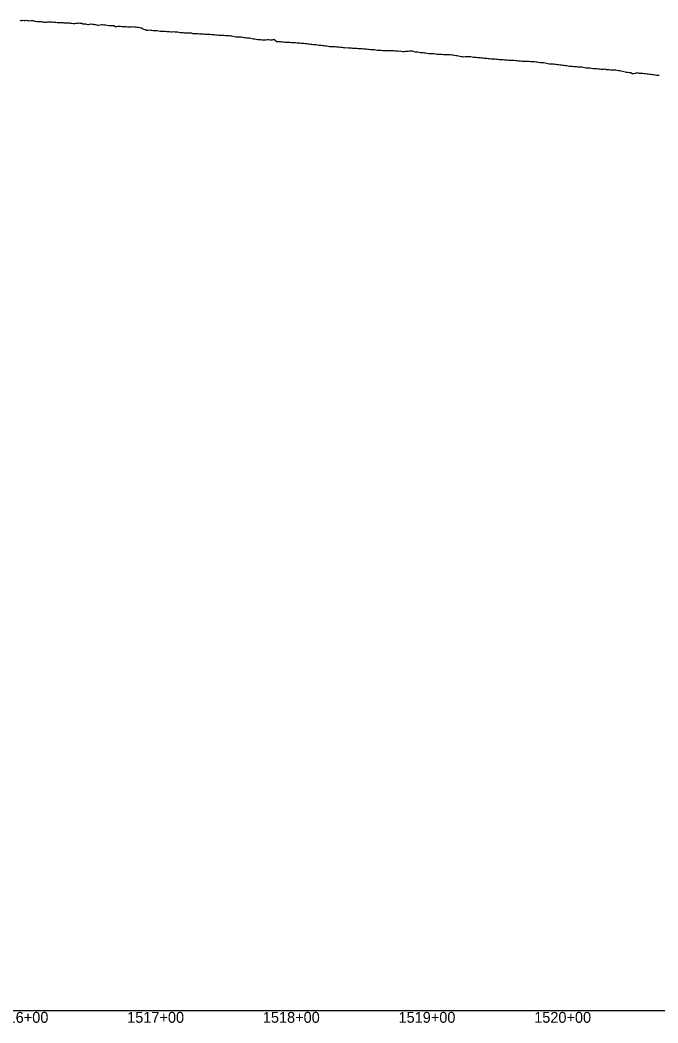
# Model space of a CAD drawing. Extents: x -3793 to 50787, y -1075 to 6138.
# Drawn here: x 38979 to 39450, y 991 to 1730 of the extents above; entities that cross this region are included whole.
import ezdxf

# ---------------------------------------------------------------- set-up
doc = ezdxf.new("R2010")
doc.units = 0
for name, color, linetype in [('RD_DDB_Profile_EX', 7, 'Continuous'), ('RD_DDB_StaTX', 7, 'Continuous'), ('RD_GPK_Profile_Cell', 7, 'Continuous')]:
    doc.layers.add(name, color=color, linetype=linetype)

msp = doc.modelspace()

# ---------------------------------------------------------------- linework, layer by layer
at = {"layer": 'RD_DDB_Profile_EX'}
for points in [[(38979.268909, 1729.97102), (38980.055003, 1729.817125), (38980.845452, 1729.86093), (38981.633232, 1730.13693), (38982.416944, 1729.827405), (38983.200955, 1729.86778), (38983.971052, 1729.98872), (38984.744336, 1729.798105), (38985.52228, 1729.799375), (38986.736537, 1729.68746), (38987.612142, 1729.73509), (38988.487876, 1729.736175), (38989.155215, 1729.75196), (38990.012251, 1729.28235), (38990.875345, 1729.23724), (38991.731051, 1729.19149), (38992.598547, 1729.185845), (38993.458129, 1729.13992), (38994.179541, 1729.07856), (38995.030008, 1729.03104), (38995.875517, 1728.90077), (38996.732049, 1728.72465), (38997.581814, 1728.636425), (38998.444469, 1728.67336)], [(38998.444469, 1728.67336), (38999.210322, 1728.63312), (39000.043106, 1728.75668), (39000.877374, 1728.919755), (39001.723477, 1728.83368), (39002.564905, 1728.78612), (39003.4154, 1728.741945), (39004.264067, 1728.524295), (39005.060422, 1728.52168), (39005.890873, 1728.561085), (39006.715566, 1728.4306), (39007.550949, 1728.38687), (39008.38377, 1728.422235), (39009.287372, 1728.34532), (39010.08839, 1728.26222), (39010.899417, 1728.21686), (39011.706528, 1728.17384), (39012.526333, 1728.127995), (39013.339616, 1728.043805), (39014.168328, 1727.99734), (39014.987863, 1728.158745), (39015.825612, 1727.98895), (39016.758614, 1727.941065), (39017.656255, 1727.80293), (39018.557789, 1727.57036), (39019.468031, 1727.568035), (39019.961213, 1727.578235), (39020.850448, 1727.795905), (39021.752084, 1727.88358), (39022.647633, 1728.05747), (39023.55314, 1727.96529), (39024.455061, 1727.914005), (39024.964122, 1727.853985), (39025.849455, 1727.45003), (39026.745991, 1727.399895), (39027.636014, 1727.442025), (39028.539294, 1726.987775), (39029.434047, 1726.98468), (39029.970604, 1726.952465), (39030.857876, 1727.03553), (39031.740223, 1727.38849), (39032.635065, 1727.11642), (39033.522727, 1727.06922), (39034.416887, 1726.839475), (39034.978688, 1726.821195), (39035.860412, 1726.642995), (39036.735348, 1726.37131), (39037.622665, 1726.45711), (39038.506818, 1726.494105), (39039.39979, 1726.80236), (39040.293285, 1726.796065), (39041.191977, 1726.660155), (39042.094941, 1726.56394), (39042.677926, 1726.53919), (39043.612648, 1726.39522), (39044.560854, 1726.2476), (39044.866946, 1726.21962), (39045.796227, 1726.169955), (39046.736634, 1726.2146), (39047.670025, 1726.067195), (39048.614239, 1726.064875), (39049.553893, 1725.39857), (39049.859274, 1725.40182), (39050.798006, 1725.49271), (39051.728535, 1725.672535), (39052.662132, 1725.716215), (39053.608942, 1725.7565), (39054.547149, 1725.32902), (39054.851668, 1725.32354), (39055.788596, 1725.26925), (39056.72041, 1725.453485), (39057.664696, 1725.30517), (39058.601677, 1725.16022), (39059.850855, 1725.07263), (39060.780391, 1725.2102), (39061.71185, 1725.25032), (39062.656862, 1725.295075), (39063.597243, 1725.146655), (39064.547729, 1725.09692), (39065.497142, 1724.994785), (39066.45316, 1724.944705), (39067.411716, 1724.69894), (39067.9942, 1724.54638), (39068.909896, 1724.314135), (39070.0286, 1723.743365), (39071.132976, 1723.18405), (39071.871102, 1723.11603), (39072.593669, 1722.62328), (39073.360061, 1722.66179), (39074.437823, 1722.86457), (39075.625962, 1722.745035), (39076.629637, 1722.687815), (39077.622887, 1722.54374), (39078.626552, 1722.486705), (39079.629892, 1722.43821), (39080.623798, 1722.3339), (39081.626819, 1722.140195), (39082.620721, 1721.99047), (39083.624066, 1721.8421), (39084.627725, 1721.838265), (39085.621295, 1721.88777)], [(39085.621295, 1721.88777), (39086.62465, 1721.84456), (39087.627983, 1721.78089), (39088.621877, 1721.6766), (39089.625217, 1721.62969), (39090.619096, 1721.573935), (39091.622137, 1721.573935), (39092.625792, 1721.6205), (39093.619358, 1721.574275), (39094.623005, 1721.42948), (39095.626359, 1721.373685), (39096.619922, 1721.12816), (39097.623276, 1721.076835), (39098.617122, 1721.021255), (39099.620473, 1720.877115), (39100.624123, 1720.823405), (39101.617387, 1720.774395), (39102.621037, 1720.76667), (39103.624387, 1720.769575), (39104.618222, 1720.816815), (39105.621578, 1720.817), (39106.615125, 1720.32224), (39107.618488, 1720.22116), (39108.622124, 1720.217645), (39109.615665, 1720.215905), (39110.619026, 1720.120165), (39111.622398, 1720.066565), (39112.615932, 1720.018865), (39113.619562, 1719.96283), (39114.613101, 1719.91368), (39115.616723, 1719.807835), (39116.619837, 1719.76175), (39117.613626, 1719.75543), (39118.616999, 1719.708025), (39119.620622, 1719.6585), (39120.614146, 1719.56562), (39121.617525, 1719.553685), (39122.611044, 1719.503345), (39123.614666, 1719.3502), (39124.618038, 1719.15636), (39125.611796, 1719.052515), (39126.614938, 1719.003965), (39127.618554, 1718.950835), (39128.612069, 1718.901625), (39129.615678, 1718.89966), (39130.619061, 1718.753285), (39131.612574, 1718.84631), (39132.615957, 1718.74872), (39133.609682, 1718.64517), (39134.613067, 1718.49872), (39135.616673, 1718.44561), (39136.609958, 1718.296455), (39137.613565, 1718.098455), (39138.616949, 1717.85313), (39139.610655, 1717.848145), (39140.614046, 1717.69973), (39141.607539, 1717.696875), (39142.610933, 1717.697405), (39143.614528, 1717.498055), (39144.608014, 1717.348975), (39145.611416, 1717.295725), (39146.61481, 1717.09728), (39147.608484, 1717.04434), (39148.61188, 1716.995055), (39149.605541, 1716.744665), (39150.608763, 1716.54368), (39151.612355, 1716.39388), (39152.605822, 1716.248355), (39153.609404, 1716.09812), (39154.612806, 1715.90091), (39155.606283, 1715.84486), (39156.609688, 1715.74666), (39157.603315, 1715.64323), (39158.606727, 1715.44741), (39159.609969, 1715.448555), (39160.6036, 1715.59111), (39161.607009, 1715.690515), (39162.61042, 1715.73801), (39163.603719, 1715.59061), (39164.607293, 1715.53668), (39165.610701, 1715.439045), (39166.604175, 1716.12633), (39167.607592, 1715.435255), (39168.610986, 1714.45003), (39169.60446, 1714.44945), (39170.607874, 1714.35051), (39171.611291, 1714.2551), (39172.604594, 1714.11006), (39173.608159, 1714.10159), (39174.601646, 1713.85459), (39175.605069, 1713.903705), (39176.608292, 1713.853675), (39177.601931, 1713.799315), (39178.605354, 1713.749175), (39179.608774, 1713.70193), (39180.602285, 1713.65194), (39181.605636, 1713.549445), (39182.609059, 1713.55016), (39183.602568, 1713.45021), (39184.605997, 1713.30392), (39185.609341, 1713.245485)], [(39185.609341, 1713.245485), (39186.602854, 1713.19637), (39187.60628, 1713.196915), (39188.609709, 1713.09732), (39189.603139, 1712.89654), (39190.606565, 1712.796045), (39191.609994, 1712.69534), (39192.603527, 1712.546225), (39193.607063, 1712.44413), (39194.600377, 1712.29608), (39195.603812, 1712.197505), (39196.607245, 1712.147875), (39197.600796, 1712.04869), (39198.604096, 1711.896655), (39199.607531, 1711.70034), (39200.601082, 1711.650035), (39201.604522, 1711.596765), (39202.607816, 1711.447085), (39203.601366, 1711.35031), (39204.604808, 1711.25416), (39205.608247, 1711.204525), (39206.601653, 1711.0052), (39207.605092, 1710.66414), (39208.608533, 1710.663435), (39209.602107, 1710.76076), (39210.605624, 1710.610755), (39211.608819, 1710.56118), (39212.602394, 1710.51099), (39213.605842, 1710.412615), (39214.599484, 1710.308365), (39215.602681, 1710.25867), (39216.606127, 1710.109025), (39217.59972, 1709.96392), (39218.603226, 1709.81158), (39219.606414, 1709.7632), (39220.600006, 1709.812935), (39221.603461, 1709.71592), (39222.606916, 1709.61897), (39223.600566, 1709.61454), (39224.603749, 1709.420305), (39225.607202, 1709.372185), (39226.60082, 1709.36891), (39227.604316, 1709.315175), (39228.607489, 1709.26394), (39229.601107, 1709.16641), (39230.604569, 1709.165045), (39231.608065, 1709.112885), (39232.601396, 1708.916665), (39233.604857, 1708.915295), (39234.608318, 1708.866945), (39235.601979, 1708.762575), (39236.605447, 1708.565685), (39237.598783, 1708.51657), (39238.60225, 1708.41978), (39239.605737, 1708.318935), (39240.59938, 1708.31849), (39241.60254, 1708.166935), (39242.606008, 1708.023355), (39243.599671, 1707.929155), (39244.603146, 1707.92503), (39245.606297, 1707.82844), (39246.599961, 1707.73108), (39247.603437, 1707.68119), (39248.606588, 1707.77686), (39249.600252, 1707.777855), (39250.603728, 1707.636025), (39251.606879, 1707.633135), (39252.600543, 1707.682595), (39253.603683, 1707.58752), (39254.597358, 1707.580815), (39255.600833, 1707.532465), (39256.603992, 1707.479635), (39257.597648, 1707.477525), (39258.600797, 1707.28554), (39259.604283, 1707.32951), (39260.597939, 1707.22267), (39261.601088, 1707.07735), (39262.604575, 1707.071605), (39263.59791, 1707.16938), (39264.601397, 1707.16849), (39265.595045, 1707.31325), (39266.598201, 1707.40983), (39267.601688, 1707.55167), (39268.595023, 1707.503895), (39269.59851, 1707.06683), (39270.601672, 1706.771295), (39271.595314, 1706.72226), (39272.598801, 1706.615245), (39273.592137, 1706.51751), (39274.595623, 1706.270965), (39275.598792, 1706.271045), (39276.592428, 1706.126535), (39277.595914, 1706.02086), (39278.599084, 1705.873895), (39279.592719, 1705.727915), (39280.595913, 1705.480835), (39281.599375, 1705.47821), (39282.593027, 1705.423295), (39283.596204, 1705.373505), (39284.589832, 1705.372955), (39285.593033, 1705.271755)], [(39285.593033, 1705.271755), (39286.596496, 1705.079155), (39287.590141, 1705.024145), (39288.593325, 1705.073055), (39289.596787, 1705.07185), (39290.590154, 1704.9699), (39291.593616, 1704.87014), (39292.597114, 1704.816085), (39293.590445, 1704.862955), (39294.593908, 1704.765835), (39295.587275, 1704.71127), (39296.590737, 1704.65876), (39297.593916, 1704.61152), (39298.587566, 1704.451965), (39299.591028, 1704.258675), (39300.59426, 1703.91551), (39301.587857, 1703.91386), (39302.591044, 1703.66947), (39303.594552, 1703.565415), (39304.588149, 1703.36908), (39305.591388, 1703.21371), (39306.584979, 1703.1159), (39307.588172, 1703.166305), (39308.59168, 1703.161075), (39309.585269, 1703.159455), (39310.588516, 1703.349535), (39311.591972, 1703.253365), (39312.585299, 1703.108065), (39313.588807, 1702.808125), (39314.58239, 1702.75771), (39315.585591, 1702.75798), (39316.589099, 1702.606805), (39317.582428, 1702.555105), (39318.585935, 1702.501645), (39319.589391, 1702.354255), (39320.582718, 1702.25512), (39321.586226, 1702.15397), (39322.589433, 1702.105395), (39323.583062, 1702.001285), (39324.586276, 1701.803875), (39325.579847, 1701.70468), (39326.583354, 1701.65121), (39327.586568, 1701.64902), (39328.58019, 1701.59287), (39329.58341, 1701.44764), (39330.58686, 1701.303725), (39331.580481, 1701.201915), (39332.583702, 1701.154535), (39333.587152, 1701.10484), (39334.580544, 1701.049575), (39335.583994, 1700.95214), (39336.577609, 1700.85021), (39337.580836, 1700.80063), (39338.584286, 1700.702065), (39339.57768, 1700.650125), (39340.581128, 1700.599435), (39341.584647, 1700.596035), (39342.57797, 1700.64578), (39343.58142, 1700.499365), (39344.584722, 1700.398095), (39345.578262, 1700.300075), (39346.581571, 1700.197625), (39347.575106, 1700.05056), (39348.578554, 1700.00218), (39349.581863, 1699.948595), (39350.575398, 1699.898385), (39351.578626, 1699.801005), (39352.582155, 1699.796465), (39353.575688, 1699.844195), (39354.579004, 1699.735975), (39355.572532, 1699.587635), (39356.575767, 1699.53782), (39357.579296, 1699.58493), (39358.572823, 1699.585555), (39359.576145, 1699.437625), (39360.579588, 1699.383885), (39361.57291, 1699.13651), (39362.576437, 1698.88661), (39363.579679, 1698.740795), (39364.573287, 1698.78529), (39365.576729, 1698.78175), (39366.570136, 1698.53134), (39367.573579, 1698.334315), (39368.576826, 1698.036505), (39369.570428, 1697.98041), (39370.573871, 1697.977785), (39371.567276, 1697.97756), (39372.57072, 1697.979475), (39373.574078, 1697.68363), (39374.567568, 1697.58613), (39375.570933, 1697.33473), (39376.57437, 1697.286105), (39377.567945, 1697.18332), (39378.571225, 1697.0863), (39379.564794, 1696.98042), (39380.56808, 1696.8325), (39381.571619, 1696.68103), (39382.565085, 1696.584085), (39383.568474, 1696.38237), (39384.561935, 1696.23393), (39385.56533, 1696.132785)], [(39385.56533, 1696.132785), (39386.568766, 1696.08508), (39387.562186, 1695.98171), (39388.565621, 1695.930785), (39389.569058, 1695.784355), (39390.562477, 1695.584155), (39391.565913, 1695.535985), (39392.559333, 1695.581175), (39393.562769, 1695.6304), (39394.566306, 1695.478475), (39395.559624, 1695.280555), (39396.563163, 1694.880535), (39397.556479, 1694.880515), (39398.560018, 1694.828165), (39399.563346, 1694.829425), (39400.556873, 1694.72398), (39401.560309, 1694.329145), (39402.563755, 1694.38069), (39403.557164, 1694.375365), (39404.560618, 1694.372145), (39405.554019, 1694.2736), (39406.557557, 1694.12119), (39407.560909, 1693.8738), (39408.554412, 1693.86939), (39409.55777, 1693.92001), (39410.551165, 1694.11936), (39411.554703, 1693.719375), (39412.558061, 1693.720385), (39413.551558, 1693.66659), (39414.554923, 1693.469005), (39415.558471, 1693.41592), (39416.551785, 1693.3669), (39417.555333, 1693.363925), (39418.548704, 1693.46403), (39419.552195, 1693.16221), (39420.555624, 1693.013385), (39421.549056, 1692.960315), (39422.552485, 1692.712675), (39423.545952, 1692.359675), (39424.549347, 1692.162135), (39425.552895, 1691.90935), (39426.546208, 1691.760695), (39427.549756, 1691.657455), (39428.553155, 1691.409825), (39429.546618, 1691.40541), (39430.550047, 1690.709005), (39431.543359, 1690.71017), (39432.546908, 1691.055595), (39433.550313, 1691.10712), (39434.543769, 1691.402845), (39435.547198, 1691.104835), (39436.54063, 1691.001185), (39437.544059, 1691.002805), (39438.547607, 1691.05013), (39439.54092, 1690.80108), (39439.96264, 1690.757975), (39440.545015, 1690.701255), (39441.594486, 1690.45), (39442.542478, 1690.452475), (39443.5453, 1690.3512), (39444.539947, 1690.15394), (39445.542763, 1690.10263), (39446.547252, 1689.90491), (39447.540233, 1689.854175), (39448.544696, 1689.50818), (39449.537684, 1689.40736), (39450.542169, 1689.40942)]]:
    msp.add_lwpolyline(points, dxfattribs=at)
at = {"layer": 'RD_GPK_Profile_Cell'}
msp.add_line((1000, 1000), (46600, 1000), dxfattribs=at)

# ---------------------------------------------------------------- texts
at = {"layer": 'RD_DDB_StaTX'}
for s, p in [('1516+00', (38958.415471, 991)), ('1517+00', (39058.415471, 991)), ('1518+00', (39158.415471, 991)), ('1519+00', (39258.415471, 991)), ('1520+00', (39358.415471, 991))]:
    msp.add_text(s, height=8, dxfattribs=at).set_placement(p)

doc.saveas('drawing.dxf')
